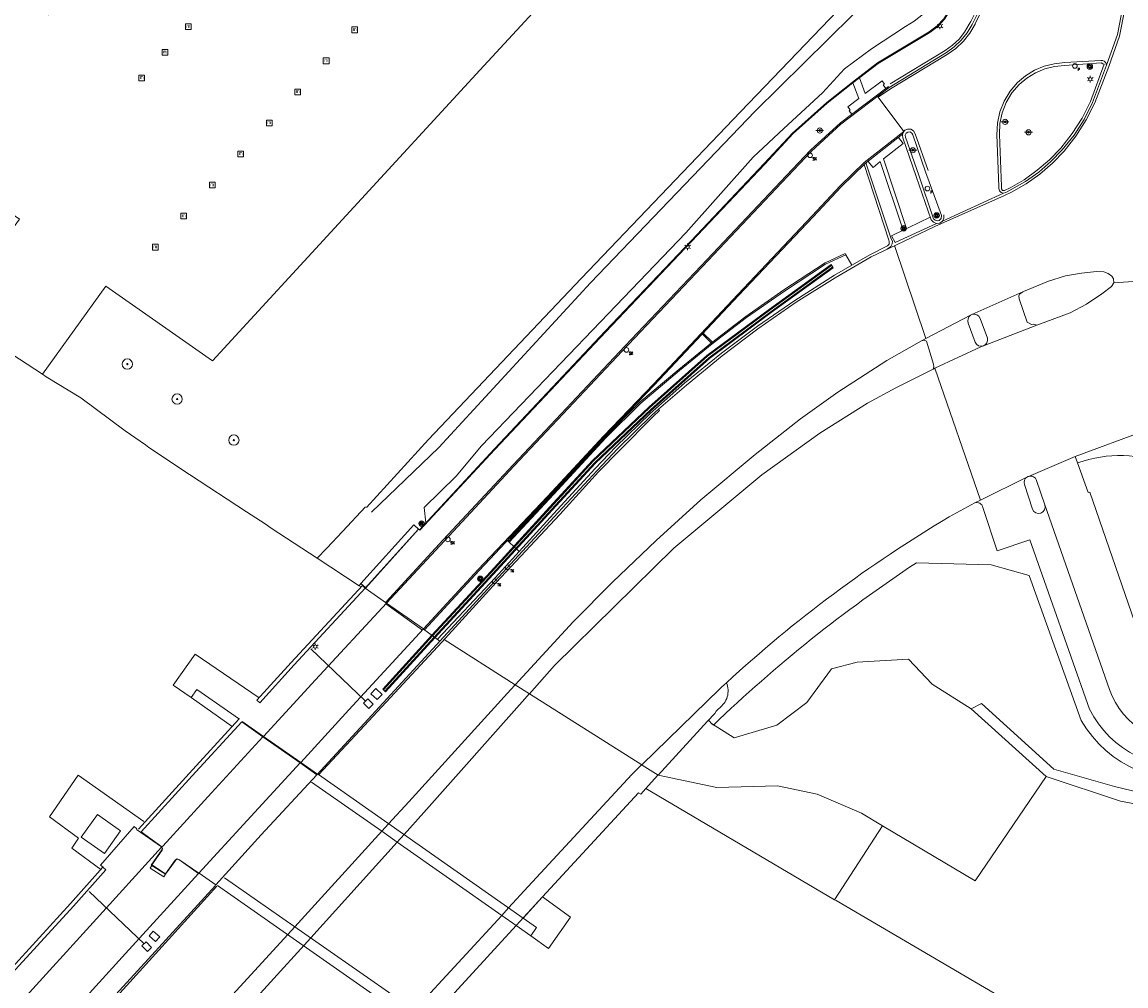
# Model space of a CAD drawing. Header units: metres. Extents: x 151448 to 154749, y 463108 to 465296.
# Tile 377 of 449: x 154108 to 154194, y 464181 to 464256. Entities that reach past the tile are written whole.
import ezdxf
from ezdxf.enums import TextEntityAlignment as Align
from ezdxf.lldxf.tags import DXFTag

# ---------------------------------------------------------------- set-up
doc = ezdxf.new("R2010")
doc.units = ezdxf.units.M
doc.layers.get('0').update_dxf_attribs({"lineweight": 9})
for name, color, linetype, lineweight in [('B-ME-BV-GELEIDECONSTRUCTIE_GELEIDERAIL-G', 253, 'Continuous', 9), ('B-ME-GW-TALUD_KRUIN-G', 253, 'Continuous', 9), ('B-ME-GW-TALUD_TEEN-G', 253, 'Continuous', 9), ('B-ME-IE-MEUBILAIR_LICHTMAST-S', 253, 'Continuous', 9), ('B-ME-IE-MEUBILAIR_PAAL-S', 253, 'Continuous', 9), ('B-ME-IE-MEUBILAIR_STRAATKOLK-S', 253, 'Continuous', 9), ('B-ME-IE-MEUBILAIR_TROTTOIRKOLK-S', 253, 'Continuous', 9), ('B-ME-IE-MEUBILAIR_VERKEERSBORD-S', 253, 'Continuous', 9), ('B-ME-IE-MEUBILAIR_VERKEERSLICHT-S', 253, 'Continuous', 9), ('B-ME-IE-MEUBILAIR_WEGMEUBILAIR_SLAGBOOM-G', 253, 'Continuous', 9), ('B-ME-IE-TERREINAFSCHEIDING_KUNSTMATIG_HEKWERK-G', 253, 'Continuous', 9), ('B-ME-IE-TERREINAFSCHEIDING_KUNSTMATIG_MUUR-G', 253, 'Continuous', 9), ('B-ME-VH-KANTOPSLUITING_OPSLUITBAND_100X200-G', 253, 'Continuous', 9), ('B-ME-VH-KANTOPSLUITING_OPSLUITBAND_60X200-G', 253, 'Continuous', 9), ('B-ME-VH-KANTOPSLUITING_TROTTOIRBAND_180 200-G', 253, 'Continuous', 9), ('B-ME-VH-KANTOPSLUITING_TROTTOIRBAND_RWS-G', 253, 'Continuous', 9), ('B-ME-VH-MATERIAALGRENS-G', 253, 'Continuous', 9), ('B-ME-VH-VERHARDING_ASFALT-G', 253, 'Continuous', 9), ('B-ME-VH-VERHARDING_BETON-G', 253, 'Continuous', 9), ('B-ME-VH-VERHARDING_KLINKERS-G', 253, 'Continuous', 9), ('B-ME-VH-VERHARDING_TEGEL-G', 253, 'Continuous', 9), ('B-ME-WH-KUNSTWERK_BRUG-G', 253, 'Continuous', 9), ('B-PV-GK-BESCHOEIING-G', 253, 'Continuous', 9), ('B-PV-GR-BEPLANTING_CULTUUR_BOSPLANTSOEN-GV', 253, 'Continuous', 9), ('B-PV-GR-BOOM-S', 253, 'Continuous', 9), ('B-PV-GR-BOS_LOOF-GV', 253, 'Continuous', 9), ('B-PV-GW-TALUD_KRUIN-G', 253, 'Continuous', 9), ('B-PV-IE-MEUBILAIR_WATERWEGMEUBILAIR-S', 253, 'Continuous', 9), ('B-PV-IE-TERREINAFSCHEIDING_KUNSTMATIG_HEKWERK-G', 253, 'Continuous', 9), ('B-PV-KW-KUNSTWERK_DEK-GV', 253, 'Continuous', 9), ('B-PV-KW-KUNSTWERK_PIJLER-GV', 253, 'Continuous', 9), ('B-PV-KW-KUNSTWERK_PYLOON-GV', 253, 'Continuous', 9), ('B-PV-KW-KUNSTWERK_SLOOF-GV', 253, 'Continuous', 9), ('B-PV-OG-TERREIN_BEGROEID-GV', 253, 'Continuous', 9), ('B-PV-OG-TERREIN_ERF-GV', 253, 'Continuous', 9), ('B-PV-OG-WATER-GV', 253, 'Continuous', 9), ('B-PV-VH-GESLOTENVERHARDING_ASFALT-GV', 253, 'Continuous', 9), ('B-PV-VH-GESLOTENVERHARDING_BETON-GV', 253, 'Continuous', 9), ('B-PV-VH-OPENVERHARDING_BETONSTRAATSTEEN-GV', 253, 'Continuous', 9), ('B-PV-VH-OPENVERHARDING_TEGEL-GV', 253, 'Continuous', 9)]:
    doc.layers.add(name, color=color, linetype=linetype, lineweight=lineweight)
doc.styles.add('18_100', font='romans', dxfattribs={"width": 0.8, "height": 0.18})
doc.styles.add('18_200', font='romans', dxfattribs={"width": 0.8, "height": 0.36})
doc.styles.add('NLCS-ISO', font='txt')
tags = doc.linetypes.add('HIDDEN2', pattern=[4.7625, 3.175, -1.5875]).pattern_tags.tags
tags[6:7] = [DXFTag(74, 4), DXFTag(75, 0), DXFTag(340, '0'), DXFTag(46, 1.0), DXFTag(50, 0.0), DXFTag(44, 0.0), DXFTag(45, 0.0)]
tags[4:5] = [DXFTag(74, 4), DXFTag(75, 0), DXFTag(340, '0'), DXFTag(46, 1.0), DXFTag(50, 0.0), DXFTag(44, 0.0), DXFTag(45, 0.0)]

# ---------------------------------------------------------------- blocks, each defined once
blk = doc.blocks.new('SGR-BOOM_GBKN-SO')
at = {"linetype": 'ByBlock', "lineweight": 18}
h = blk.add_hatch(color=0, dxfattribs=at)
h.dxf.hatch_style = 1
edge = h.paths.add_edge_path()
edge.add_arc((0, 0), 0.25, 0, 360)
at = {"color": 0, "linetype": 'ByBlock', "lineweight": 18}
for radius in [2, 0.25]:
    blk.add_circle((0, 0), radius, dxfattribs=at)
at = {"color": 0, "linetype": 'ByBlock', "lineweight": 18, "style": 'NLCS-ISO'}
blk.add_attdef('SOORT', (2.5, 0), '', height=1.5, dxfattribs=at)
blk = doc.blocks.new('SIE-WATER_MEERPAAL-SO')
at = {"color": 0, "linetype": 'ByBlock', "lineweight": 18}
blk.add_lwpolyline([(-1.12, -1.12), (1.12, -1.12), (1.12, 1.12), (-1.12, 1.12)], close=True, dxfattribs=at)
at = {"color": 0, "linetype": 'ByBlock', "lineweight": 18, "style": 'NLCS-ISO'}
blk.add_text('m', height=1.5, dxfattribs=at).set_placement((0, 0.28), align=Align.MIDDLE_CENTER)
blk = doc.blocks.new('LICHTMAST')
at = {"ltscale": 0.1}
for p, q in [((-0.11, 0.063), (-0.219, 0.127)), ((0, 0.127), (0, 0.253)), ((0.11, 0.063), (0.219, 0.127)), ((-0.11, -0.063), (-0.219, -0.127)), ((0, -0.127), (0, -0.253)), ((0.11, -0.063), (0.219, -0.127))]:
    blk.add_line(p, q, dxfattribs=at)
blk.add_circle((0, 0), 0.127, dxfattribs=at)
at = {"style": '18_200', "width": 0.8}
blk.add_attdef('HOOGTE', (0.247, 0.242), '', height=0.25, dxfattribs=at)
blk = doc.blocks.new('STRAATKOLK')
at = {"ltscale": 2}
blk.add_ellipse((0, 0), major_axis=(-0.127, 0.127), ratio=1, start_param=3.926991, end_param=10.210176, dxfattribs=at)
at = {"ltscale": 2, "style": '18_100', "width": 0.8}
blk.add_text('SK', height=0.216, dxfattribs=at).set_placement((0.193, -0.375))
at = {"style": '18_200', "width": 0.8}
blk.add_attdef('HOOGTE', (0.29, 0.211), '', height=0.25, dxfattribs=at)
blk = doc.blocks.new('TROTTOIRKOLK')
at = {"ltscale": 2}
blk.add_ellipse((0, 0), major_axis=(-0.127, 0.127), ratio=1, start_param=3.926991, end_param=10.210176, dxfattribs=at)
at = {"ltscale": 2, "style": '18_100', "width": 0.8}
blk.add_text('TK', height=0.216, dxfattribs=at).set_placement((0.193, -0.375))
at = {"style": '18_200', "width": 0.8}
blk.add_attdef('HOOGTE', (0.214, 0.179), '', height=0.25, dxfattribs=at)
blk = doc.blocks.new('verkeersbord')
blk.add_line((-0.3, 0), (0.3, 0))
for radius in [0.2, 0.0745]:
    blk.add_circle((0, 0), radius)
at = {"style": '18_200', "width": 0.8}
blk.add_attdef('HOOGTE', (0.245, 0.178), '', height=0.25, dxfattribs=at)
blk = doc.blocks.new('PAAL')
at = {"ltscale": 2}
blk.add_ellipse((0, 0), major_axis=(-0.181, 0), ratio=1, start_param=3.926991, end_param=10.210176, dxfattribs=at)
at = {"ltscale": 2, "style": '18_200', "width": 0.8}
blk.add_text('P', height=0.218, dxfattribs=at).set_placement((0.219, -0.382))
at = {"style": '18_200', "width": 0.8}
blk.add_attdef('HOOGTE', (0.236, 0.203), '', height=0.25, dxfattribs=at)
blk = doc.blocks.new('Verkeerslicht SLK', base_point=(2557.887, 2858.61))
h = blk.add_hatch()
h.set_pattern_fill('ANSI31', color=256, scale=0.0045, style=0, pattern_type=2)
h.set_pattern_definition([(45, (-97056.483087, -217229.933216), (-0.0101027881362, 0.0101027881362), [])])
edge = h.paths.add_edge_path()
edge.add_arc((2557.887, 2858.61), 0.127, 225, 585)
edge = h.paths.add_edge_path()
edge.add_arc((2557.887, 2858.61), 0.0678, 0, 360)
blk.add_circle((2557.887, 2858.61), 0.0678)
blk.add_ellipse((2557.887, 2858.61), major_axis=(0.149, 0.149), ratio=1)
blk.add_ellipse((2557.887, 2858.61), major_axis=(-0.0895, 0.0895), ratio=1, start_param=1.570796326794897, end_param=7.853981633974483)

msp = doc.modelspace()

# ---------------------------------------------------------------- linework, layer by layer
at = {"layer": 'B-ME-BV-GELEIDECONSTRUCTIE_GELEIDERAIL-G'}
msp.add_lwpolyline([(154170.704, 464236.843), (154165.935, 464233.401), (154161.089, 464229.798), (154156.585, 464225.793), (154152.236, 464221.676), (154149.189, 464218.358), (154144.321, 464213.04), (154139.786, 464208.145), (154135.975, 464203.949), (154136.197, 464203.747), (154140.007, 464207.942), (154144.541, 464212.837), (154149.41, 464218.155), (154152.449, 464221.465), (154156.787, 464225.572), (154161.279, 464229.565), (154166.068, 464233.132), (154170.88, 464236.6)], close=True, dxfattribs=at)
at = {"layer": 'B-ME-BV-GELEIDECONSTRUCTIE_GELEIDERAIL-G', "linetype": 'HIDDEN2', "ltscale": 0.25}
for points in [[(154136.03, 464203.898), (154139.841, 464208.094), (154144.376, 464212.989), (154149.244, 464218.307), (154152.289, 464221.623), (154156.635, 464225.738), (154161.137, 464229.74), (154165.979, 464233.341), (154170.748, 464236.782)], [(154136.141, 464203.798), (154139.952, 464207.993), (154144.486, 464212.888), (154149.355, 464218.206), (154152.396, 464221.518), (154156.737, 464225.627), (154161.232, 464229.623), (154166.068, 464233.22), (154170.836, 464236.66)]]:
    msp.add_lwpolyline(points, dxfattribs=at)
at = {"layer": 'B-ME-GW-TALUD_KRUIN-G'}
msp.add_lwpolyline([(154139.324, 464216.85), (154139.176, 464218.035), (154141.674, 464220.445), (154143.619, 464222.8), (154152.852, 464232.403), (154159.451, 464239.296), (154164.683, 464245.172), (154167.055, 464247.385), (154170.032, 464250.137), (154171.741, 464252), (154173.841, 464253.559), (154176.477, 464255.28), (154177.133, 464255.709), (154177.857, 464256.268), (154178.484, 464256.934), (154178.999, 464257.691), (154181.22, 464261.588), (154182.943, 464266.218), (154183.546, 464270.231), (154184.05, 464274.703)], dxfattribs=at)
at = {"layer": 'B-ME-GW-TALUD_TEEN-G'}
msp.add_lwpolyline([(154135.12, 464217.665), (154140.333, 464222.678), (154152.077, 464235.436), (154164.833, 464248.737), (154172.371, 464256.17), (154175.983, 464259.044), (154178.407, 464261.883), (154180.269, 464264.945), (154180.888, 464266.748), (154181.644, 464275.351)], dxfattribs=at)
at = {"layer": 'B-ME-IE-MEUBILAIR_WEGMEUBILAIR_SLAGBOOM-G'}
for points in [[(154130.403, 464207.092), (154134.648, 464203.033)], [(154113.251, 464188.293), (154117.496, 464184.234)]]:
    msp.add_lwpolyline(points, dxfattribs=at)
for points in [[(154134.902, 464202.456), (154134.481, 464202.859), (154134.815, 464203.207), (154135.236, 464202.804), (154134.902, 464202.456)], [(154135.066, 464203.59), (154135.44, 464203.997), (154135.928, 464203.548), (154135.554, 464203.142), (154135.066, 464203.59)], [(154118.196, 464185.222), (154118.706, 464184.78), (154118.389, 464184.414), (154117.879, 464184.856), (154118.196, 464185.222)], [(154117.645, 464184.381), (154117.322, 464184.063), (154117.75, 464183.627), (154118.074, 464183.946), (154117.645, 464184.381)]]:
    msp.add_lwpolyline(points, close=True, dxfattribs=at)
at = {"layer": 'B-ME-IE-TERREINAFSCHEIDING_KUNSTMATIG_HEKWERK-G'}
msp.add_lwpolyline([(154134.731, 464218.028), (154139.517, 464223.298), (154151.341, 464235.77), (154163.694, 464248.686), (154171.198, 464256.493), (154177.455, 464263.129), (154180.687, 464266.885), (154180.802, 464275.154)], dxfattribs=at)
at = {"layer": 'B-ME-IE-TERREINAFSCHEIDING_KUNSTMATIG_MUUR-G'}
for points in [[(154134.664, 464211.815), (154138.758, 464216.348), (154138.387, 464216.683), (154134.293, 464212.15)], [(154134.401, 464211.975), (154128.892, 464206.031), (154126.236, 464203.109), (154126.458, 464202.907), (154129.113, 464205.828), (154134.621, 464211.771)], [(154114.528, 464189.962), (154112.025, 464187.157), (154106.398, 464181), (154106.177, 464181.203), (154111.802, 464187.358), (154114.304, 464190.162)]]:
    msp.add_lwpolyline(points, close=True, dxfattribs=at)
at = {"layer": 'B-ME-VH-KANTOPSLUITING_OPSLUITBAND_100X200-G'}
msp.add_line((154161.51, 464230.834), (154160.808, 464231.537), dxfattribs=at)
for points in [[(154136.226, 464210.693), (154140.659, 464215.533), (154146.09, 464221.338), (154154.741, 464230.531), (154161.114, 464237.231), (154166.79, 464243.257), (154169.105, 464245.701), (154171.423, 464247.821), (154175.147, 464250.648)], [(154139.217, 464208.554), (154143.453, 464213.144), (154148.778, 464218.79), (154153.152, 464223.489), (154157.012, 464227.512), (154163.567, 464234.462), (154169.318, 464240.554), (154171.488, 464242.876), (154173.34, 464244.681), (154176.249, 464246.941)], [(154145.776, 464215.334), (154145.702, 464215.402), (154149.148, 464219.115), (154153.192, 464223.482), (154155.89, 464226.182), (154158.903, 464228.726), (154161.438, 464230.779), (154164.098, 464232.816), (154167.047, 464234.879), (154170.237, 464236.966), (154171.797, 464237.7), (154171.839, 464237.609)]]:
    msp.add_lwpolyline(points, dxfattribs=at)
at = {"layer": 'B-ME-VH-KANTOPSLUITING_OPSLUITBAND_60X200-G'}
msp.add_lwpolyline([(154138.816, 464216.302), (154144.624, 464222.564), (154153.208, 464231.674), (154159.862, 464238.676), (154165.525, 464244.669), (154167.725, 464247.031), (154170.366, 464249.402), (154172.36, 464250.96), (154174.31, 464252.474), (154178.314, 464254.882), (154178.925, 464255.332), (154179.442, 464255.887), (154179.846, 464256.529), (154179.887, 464256.608), (154182.209, 464261.195), (154183.871, 464264.701), (154184.353, 464266.328), (154184.746, 464267.979), (154185.05, 464269.649), (154185.275, 464271.463), (154185.395, 464273.286), (154185.408, 464275.114)], dxfattribs=at)
at = {"layer": 'B-ME-VH-KANTOPSLUITING_TROTTOIRBAND_180 200-G'}
for points in [[(154191.866, 464252.355), (154191.744, 464252.401), (154191.625, 464252.464), (154188.787, 464252.259), (154188.012, 464252.186), (154187.256, 464251.998), (154186.538, 464251.697), (154185.874, 464251.291), (154185.279, 464250.788), (154184.719, 464250.138), (154184.276, 464249.403), (154183.961, 464248.605), (154183.784, 464247.766), (154183.75, 464246.908), (154183.893, 464242.903), (154183.9, 464242.709), (154183.976, 464242.58), (154184.126, 464242.572), (154184.576, 464242.783), (154185.655, 464243.416), (154186.673, 464244.145), (154187.62, 464244.962), (154188.49, 464245.862), (154189.381, 464246.984), (154190.151, 464248.192), (154190.792, 464249.473)], [(154179.263, 464240.646), (154179.239, 464240.419), (154179.078, 464240.259), (154178.917, 464240.227), (154178.761, 464240.274), (154178.644, 464240.389), (154177.493, 464243.778), (154176.47, 464246.716), (154176.455, 464246.877), (154176.526, 464247.023), (154176.662, 464247.111), (154176.825, 464247.115), (154176.965, 464247.033), (154177.043, 464246.89), (154178.022, 464244.039)]]:
    msp.add_lwpolyline(points, close=True, dxfattribs=at)
msp.add_lwpolyline([(154140.228, 464207.816), (154144.68, 464212.58), (154149.485, 464217.834), (154152.442, 464221.055), (154154.032, 464222.734), (154156.681, 464225.295), (154159.363, 464227.65), (154162.212, 464229.985), (154165.002, 464232.078), (154167.888, 464234.072), (154170.975, 464236.032), (154173.718, 464237.61), (154175.063, 464238.284), (154175.2, 464238.43), (154175.208, 464238.63), (154175.174, 464238.734), (154173.262, 464244.605)], dxfattribs=at)
at = {"layer": 'B-ME-VH-KANTOPSLUITING_TROTTOIRBAND_RWS-G'}
msp.add_lwpolyline([(154175.271, 464250.84), (154179.539, 464253.433), (154180.108, 464253.835), (154180.615, 464254.313), (154181.05, 464254.857), (154181.406, 464255.456), (154181.52, 464255.682), (154183.967, 464260.55), (154185.584, 464263.916), (154186.121, 464265.687), (154186.555, 464267.486), (154186.885, 464269.308), (154187.108, 464271.126), (154187.226, 464272.955), (154187.241, 464274.787)], dxfattribs=at)
at = {"layer": 'B-ME-VH-MATERIAALGRENS-G'}
msp.add_line((154184.055, 464242.375), (154179.33, 464240.204), dxfattribs=at)
for points in [[(154172.9, 464251.303), (154173.341, 464250.098), (154174.668, 464251.068), (154174.852, 464250.826), (154174.746, 464250.757), (154174.938, 464250.489)], [(154172.306, 464248.491), (154172.108, 464248.744), (154172.189, 464248.826), (154171.991, 464249.067), (154172.848, 464249.714), (154172.397, 464250.913)], [(154175.927, 464246.691), (154176.285, 464246.232), (154174.764, 464245.033), (154176.552, 464239.641), (154176.669, 464239.7), (154178.392, 464240.505)], [(154173.561, 464244.853), (154173.968, 464244.366), (154174.513, 464244.838), (154176.281, 464239.505), (154175.397, 464239.061), (154175.659, 464238.554), (154178.863, 464240.027)]]:
    msp.add_lwpolyline(points, dxfattribs=at)
at = {"layer": 'B-ME-VH-VERHARDING_ASFALT-G'}
msp.add_line((154136.212, 464210.553), (154139.068, 464208.537), dxfattribs=at)
at = {"layer": 'B-ME-VH-VERHARDING_ASFALT-G', "linetype": 'Continuous'}
for points in [[(154187.624, 464274.813), (154187.606, 464272.949), (154187.482, 464271.089), (154187.253, 464269.238), (154186.918, 464267.405), (154186.479, 464265.594), (154185.938, 464263.81), (154184.284, 464260.418), (154181.865, 464255.481), (154181.861, 464255.472), (154181.455, 464254.774), (154180.954, 464254.141), (154180.368, 464253.586), (154179.709, 464253.12), (154175.302, 464250.451), (154174.35, 464249.821), (154176.344, 464247.148), (154176.429, 464247.248), (154176.626, 464247.339), (154176.878, 464247.329), (154177.095, 464247.198), (154177.22, 464246.979), (154178.219, 464244.129)], [(154179.436, 464240.697), (154179.446, 464240.437), (154179.33, 464240.204), (154179.117, 464240.056), (154178.863, 464240.027)]]:
    msp.add_lwpolyline(points, dxfattribs=at)
at = {"layer": 'B-ME-VH-VERHARDING_ASFALT-G'}
for points in [[(154193.454, 464256.627), (154193.048, 464254.537), (154192.211, 464252.19), (154191.126, 464249.379), (154190.467, 464248.048), (154189.673, 464246.794), (154188.75, 464245.63), (154187.848, 464244.698), (154186.864, 464243.852), (154185.806, 464243.1), (154184.683, 464242.45), (154184.143, 464242.186), (154178.732, 464239.793), (154175.766, 464238.383), (154173.809, 464237.442), (154171.01, 464235.829), (154168.009, 464233.93), (154165.037, 464231.854), (154162.269, 464229.782), (154159.498, 464227.497), (154157.34, 464225.646), (154157.421, 464225.539), (154156.921, 464225.082), (154154.339, 464222.464), (154152.703, 464220.788), (154149.687, 464217.489), (154144.767, 464212.221), (154140.558, 464207.597), (154134.572, 464201.149), (154130.99, 464197.32)], [(154192.045, 464252.282), (154191.991, 464252.463), (154191.859, 464252.598), (154191.737, 464252.647), (154191.606, 464252.654), (154188.799, 464252.485), (154187.992, 464252.405), (154187.207, 464252.206), (154186.46, 464251.891), (154185.769, 464251.467), (154185.15, 464250.944), (154184.566, 464250.267), (154184.103, 464249.502), (154183.773, 464248.672), (154183.585, 464247.798), (154183.544, 464246.905), (154183.695, 464242.885), (154183.701, 464242.726), (154183.753, 464242.553), (154183.881, 464242.425), (154184.055, 464242.375), (154184.231, 464242.415), (154184.231, 464242.415)], [(154179.436, 464240.697), (154179.446, 464240.437), (154179.33, 464240.204), (154179.117, 464240.056)], [(154108.091, 464179.891), (154113.54, 464185.875), (154118.853, 464191.724), (154118.905, 464191.616), (154118.87, 464191.507), (154118.054, 464190.333), (154119.149, 464189.632), (154119.923, 464190.691), (154119.938, 464190.711), (154120.05, 464190.781), (154120.18, 464190.751), (154121.712, 464189.673), (154116.057, 464183.49), (154110.957, 464177.873)], [(154026.503, 464087.707), (154029.483, 464090.978), (154033.192, 464095.021), (154037.518, 464099.783), (154042.521, 464105.216), (154047.167, 464110.314), (154054.728, 464118.565), (154060.566, 464124.904), (154065.763, 464130.602), (154070.983, 464136.237), (154075.875, 464140.654), (154082.617, 464146.684), (154087.507, 464151.027), (154092.566, 464155.55), (154094.108, 464156.997), (154099.791, 464163.16), (154106.836, 464170.853), (154112.366, 464176.827), (154117.129, 464182.09), (154123.118, 464188.697)]]:
    msp.add_lwpolyline(points, dxfattribs=at)
msp.add_lwpolyline([(154139.126, 464208.619), (154136.281, 464210.627), (154130.776, 464204.686), (154126.738, 464200.299), (154129.624, 464198.28), (154133.344, 464202.342)], close=True, dxfattribs=at)
msp.add_point((154174.35, 464249.821), dxfattribs=at)
at = {"layer": 'B-ME-VH-VERHARDING_BETON-G'}
for p, q in [((154139.137, 464208.597), (154140.408, 464207.679)), ((154126.738, 464200.299), (154125.096, 464201.463)), ((154130.927, 464197.377), (154129.624, 464198.28)), ((154116.914, 464193.09), (154118.836, 464191.73))]:
    msp.add_line(p, q, dxfattribs=at)
for points in [[(154126.458, 464202.907), (154129.113, 464205.828), (154134.621, 464211.771), (154136.259, 464210.604)], [(154106.398, 464181), (154112.025, 464187.157), (154114.528, 464189.962)]]:
    msp.add_lwpolyline(points, dxfattribs=at)
at = {"layer": 'B-ME-VH-VERHARDING_KLINKERS-G'}
msp.add_line((154161.43, 464230.772), (154160.74, 464231.464), dxfattribs=at)
msp.add_lwpolyline([(154146.551, 464214.625), (154145.776, 464215.334), (154149.222, 464219.047), (154153.264, 464223.413), (154155.958, 464226.108), (154158.967, 464228.649), (154161.5, 464230.701), (154164.157, 464232.735), (154167.103, 464234.796), (154170.286, 464236.879), (154171.839, 464237.609), (154172.306, 464236.798)], dxfattribs=at)
at = {"layer": 'B-ME-VH-VERHARDING_TEGEL-G'}
for points in [[(154134.621, 464211.771), (154138.758, 464216.348), (154138.86, 464216.261), (154144.667, 464222.523), (154153.252, 464231.632), (154159.906, 464238.635), (154165.569, 464244.628), (154167.767, 464246.988), (154170.405, 464249.356), (154172.397, 464250.913), (154174.344, 464252.424), (154178.345, 464254.83), (154178.965, 464255.287), (154179.49, 464255.851), (154179.9, 464256.502), (154179.94, 464256.581), (154182.263, 464261.169), (154183.927, 464264.679), (154184.41, 464266.31), (154184.805, 464267.966), (154185.109, 464269.64), (154185.335, 464271.457), (154185.455, 464273.284), (154185.468, 464275.115)], [(154136.277, 464210.621), (154140.752, 464215.455), (154146.148, 464221.262), (154154.515, 464230.136), (154161.177, 464237.161), (154166.893, 464243.193), (154169.189, 464245.635), (154171.449, 464247.722), (154175.195, 464250.561), (154179.641, 464253.274), (154180.248, 464253.706), (154180.789, 464254.218), (154181.253, 464254.801), (154181.631, 464255.443), (154181.708, 464255.598), (154184.133, 464260.476), (154185.785, 464263.889), (154186.307, 464265.66), (154186.734, 464267.456), (154187.065, 464269.273), (154187.298, 464271.095), (154187.435, 464272.928), (154187.475, 464274.765)], [(154184.231, 464242.415), (154185.764, 464243.279), (154186.786, 464244.008), (154187.739, 464244.827), (154188.616, 464245.727), (154189.525, 464246.863), (154190.312, 464248.088), (154190.967, 464249.387), (154192.045, 464252.282), (154192.893, 464254.668), (154193.301, 464256.799)], [(154139.144, 464208.621), (154143.38, 464213.212), (154148.705, 464218.859), (154153.079, 464223.558), (154156.939, 464227.581), (154163.495, 464234.531), (154169.245, 464240.623), (154171.416, 464242.946), (154173.274, 464244.757), (154176.344, 464247.148), (154176.289, 464247.083), (154176.231, 464246.875), (154176.265, 464246.661), (154177.296, 464243.678), (154178.462, 464240.318), (154178.626, 464240.122), (154178.863, 464240.027)], [(154175.049, 464238.038), (154175.346, 464238.251), (154175.445, 464238.439), (154175.453, 464238.648), (154175.368, 464238.84), (154173.405, 464244.732)], [(154130.883, 464197.329), (154134.538, 464201.305), (154140.42, 464207.692), (154144.655, 464212.309), (154149.569, 464217.646), (154152.578, 464220.89), (154154.177, 464222.585), (154156.788, 464225.162), (154157.34, 464225.646)], [(154028.232, 464092.132), (154029.3, 464091.053), (154032.982, 464095.048), (154037.415, 464099.895), (154042.299, 464105.224), (154047.109, 464110.458), (154054.811, 464118.833), (154060.363, 464124.934), (154065.722, 464130.752), (154070.866, 464136.378), (154075.505, 464140.515), (154082.407, 464146.719), (154087.119, 464150.881), (154092.477, 464155.705), (154093.918, 464157.096), (154099.541, 464163.115), (154106.547, 464170.727), (154112.197, 464176.91), (154116.971, 464182.137), (154123.015, 464188.759)]]:
    msp.add_lwpolyline(points, dxfattribs=at)
at = {"layer": 'B-ME-WH-KUNSTWERK_BRUG-G'}
for p, q in [((154130.875, 464197.32), (154129.577, 464198.242)), ((154123.048, 464188.804), (154121.769, 464189.712))]:
    msp.add_line(p, q, dxfattribs=at)
for points in [[(154117.05, 464193.116), (154120.987, 464197.433), (154124.835, 464201.625)], [(154118.866, 464191.748), (154118.925, 464191.617), (154118.886, 464191.495), (154118.082, 464190.339), (154119.144, 464189.659), (154119.906, 464190.703), (154119.921, 464190.723), (154120.047, 464190.8), (154120.191, 464190.768), (154121.723, 464189.69), (154125.48, 464193.782), (154129.577, 464198.242), (154126.691, 464200.258), (154122.719, 464195.924), (154118.941, 464191.787), (154118.866, 464191.748), (154117.272, 464192.914), (154121.208, 464197.23), (154125.056, 464201.422), (154126.691, 464200.258)], [(154123.045, 464188.801), (154126.567, 464192.663), (154130.883, 464197.329)]]:
    msp.add_lwpolyline(points, dxfattribs=at)
msp.add_lwpolyline([(154118.101, 464190.303), (154119.149, 464189.632), (154119.013, 464189.418), (154117.963, 464190.089), (154118.101, 464190.303)], close=True, dxfattribs=at)
at = {"layer": 'B-PV-GK-BESCHOEIING-G', "flags": 128}
msp.add_lwpolyline([(154158.423, 464311.061), (154108.897, 464257.304), (154110.08, 464256.198), (154158.439, 464308.657), (154158.714, 464268.379), (154143.499, 464251.908), (154122.805, 464229.379), (154114.543, 464235.176), (154109.613, 464228.356)], dxfattribs=at)
at = {"layer": 'B-PV-GR-BEPLANTING_CULTUUR_BOSPLANTSOEN-GV', "flags": 128}
msp.add_lwpolyline([(154157.303, 464197.29), (154161.845, 464196.333), (154166.564, 464196.478), (154169.636, 464195.82), (154173.062, 464194.35), (154174.694, 464193.38), (154181.867, 464189.118), (154187.377, 464197.198), (154181.55, 464202.427), (154178.524, 464204.335), (154176.694, 464206.272), (154172.734, 464206.038), (154170.733, 464205.521), (154168.824, 464202.931), (154166.493, 464201.176), (154163.199, 464200.177), (154161.444, 464201.284), (154161.272, 464201.499), (154161.142, 464201.471)], close=True, dxfattribs=at)
at = {"layer": 'B-PV-GR-BOS_LOOF-GV', "flags": 128}
for points in [[(154134.647, 464218.067), (154132.85, 464216.159), (154131.646, 464214.881), (154130.907, 464214.097)], [(154130.907, 464214.097), (154134.141, 464211.971), (154134.293, 464212.138)]]:
    msp.add_lwpolyline(points, dxfattribs=at)
at = {"layer": 'B-PV-GW-TALUD_KRUIN-G', "flags": 128}
msp.add_lwpolyline([(154134.141, 464211.971), (154134.293, 464212.138)], dxfattribs=at)
at = {"layer": 'B-PV-IE-TERREINAFSCHEIDING_KUNSTMATIG_HEKWERK-G', "flags": 128}
for points in [[(154134.647, 464218.067), (154132.85, 464216.159), (154131.646, 464214.881), (154130.907, 464214.097)], [(154177.311, 464213.744), (154183.118, 464213.596), (154186.036, 464212.747), (154190.081, 464201.538)], [(154161.142, 464201.471), (154161.272, 464201.499), (154161.444, 464201.284), (154161.59, 464201.178)]]:
    msp.add_lwpolyline(points, dxfattribs=at)
at = {"layer": 'B-PV-IE-TERREINAFSCHEIDING_KUNSTMATIG_HEKWERK-G'}
for points in [[(154161.59, 464201.178, -0.045286), (154177.311, 464213.744)], [(154190.081, 464201.538, 0.338507), (154200.319, 464197.246)]]:
    msp.add_lwpolyline(points, format="xyb", dxfattribs=at)
at = {"layer": 'B-PV-KW-KUNSTWERK_DEK-GV', "flags": 128}
for points in [[(154130.472, 464196.753), (154135.901, 464192.946), (154137.099, 464192.107), (154145.199, 464186.428), (154146.312, 464185.647), (154148.354, 464187.879), (154155.78, 464195.923), (154155.96, 464195.827), (154156.351, 464196.253), (154157.271, 464197.255), (154157.303, 464197.29), (154156.077, 464198.068), (154156.037, 464198.094), (154147.345, 464203.603), (154146.247, 464204.299), (154140.736, 464207.792)], [(154112.387, 464176.833), (154117.749, 464173.091), (154119.024, 464172.2), (154120.768, 464170.983), (154122.162, 464170.01), (154122.165, 464170.008), (154127.065, 464166.587), (154127.78, 464166.085), (154128.318, 464165.671), (154128.925, 464166.321), (154128.729, 464166.537), (154129.169, 464167.012), (154129.362, 464167.221), (154136.19, 464174.59), (154139.579, 464178.292), (154146.312, 464185.647), (154145.199, 464186.428), (154137.099, 464192.107), (154135.901, 464192.946), (154130.472, 464196.753)], [(154116.938, 464193.131), (154116.936, 464193.129), (154116.731, 464193.307), (154114.118, 464190.325), (154114.326, 464190.172)]]:
    msp.add_lwpolyline(points, dxfattribs=at)
at = {"layer": 'B-PV-KW-KUNSTWERK_PIJLER-GV', "flags": 128}
for points in [[(154124.89, 464201.634), (154121.581, 464203.939), (154121.13, 464203.303), (154124.321, 464201.065)], [(154130.472, 464196.753), (154135.901, 464192.946), (154137.099, 464192.107), (154145.199, 464186.428), (154146.312, 464185.647), (154147.456, 464184.845), (154147.899, 464185.487), (154146.843, 464186.227), (154131.009, 464197.34)], [(154123.173, 464188.757), (154139.026, 464177.64), (154139.579, 464178.292), (154123.715, 464189.351)]]:
    msp.add_lwpolyline(points, dxfattribs=at)
at = {"layer": 'B-PV-KW-KUNSTWERK_PYLOON-GV', "flags": 128}
msp.add_lwpolyline([(154112.629, 464192.498), (154114.426, 464191.216), (154115.67, 464192.974), (154113.873, 464194.256)], close=True, dxfattribs=at)
at = {"layer": 'B-PV-KW-KUNSTWERK_SLOOF-GV', "flags": 128}
for points in [[(154126.396, 464203.286), (154121.451, 464206.67), (154119.74, 464204.256), (154121.13, 464203.303), (154121.581, 464203.939), (154124.89, 464201.634)], [(154117.467, 464193.707), (154112.397, 464197.293), (154110.164, 464194.062), (154112.402, 464192.417), (154111.888, 464191.636), (154114.136, 464189.977)], [(154114.326, 464190.172), (154114.118, 464190.325), (154116.731, 464193.307), (154116.937, 464193.13)]]:
    msp.add_lwpolyline(points, dxfattribs=at)
for points in [[(154113.873, 464194.256), (154115.67, 464192.974), (154114.426, 464191.216), (154112.629, 464192.498)], [(154148.354, 464187.879), (154146.843, 464186.227), (154147.899, 464185.487), (154147.456, 464184.845), (154148.816, 464183.88), (154150.512, 464186.305)]]:
    msp.add_lwpolyline(points, close=True, dxfattribs=at)
at = {"layer": 'B-PV-OG-TERREIN_BEGROEID-GV'}
for points in [[(154201.784, 464216.516, 0.386464), (154189.798, 464221.478)], [(154182.464, 464218.032, 0.478579), (154181.831, 464218.377)], [(154179.844, 464217.292, 0.052282), (154162.611, 464204.457)], [(154199.472, 464198.075, -0.334663), (154190.729, 464202.399)]]:
    msp.add_lwpolyline(points, format="xyb", dxfattribs=at)
at = {"layer": 'B-PV-OG-TERREIN_BEGROEID-GV', "flags": 128}
for points in [[(154189.798, 464221.478), (154190.626, 464219.184), (154190.743, 464219.223), (154194.716, 464207.7)], [(154181.831, 464218.377), (154179.844, 464217.292)], [(154190.729, 464202.399), (154186.11, 464215.531), (154183.571, 464214.674), (154182.464, 464218.032)], [(154134.293, 464212.138), (154134.141, 464211.971), (154134.302, 464211.869)], [(154162.611, 464204.457), (154162.658, 464204.326), (154162.693, 464204.192), (154162.717, 464204.055), (154162.73, 464203.916), (154162.731, 464203.777), (154162.72, 464203.639), (154162.697, 464203.501), (154162.663, 464203.367), (154162.618, 464203.235), (154162.561, 464203.108), (154162.494, 464202.986), (154162.418, 464202.87), (154162.331, 464202.761), (154162.236, 464202.66), (154161.802, 464202.247), (154161.691, 464202.069), (154161.142, 464201.471), (154161.272, 464201.499), (154161.444, 464201.284), (154163.199, 464200.177), (154166.493, 464201.176), (154168.824, 464202.931), (154170.733, 464205.521), (154172.734, 464206.038), (154176.694, 464206.272), (154178.524, 464204.335), (154181.55, 464202.427)], [(154181.55, 464202.427), (154182.345, 464202.856), (154187.968, 464197.75), (154192.664, 464196.406), (154199.315, 464194.807), (154209.565, 464195.966), (154239.417, 464203.269), (154243.141, 464202.323), (154243.087, 464206.248)]]:
    msp.add_lwpolyline(points, dxfattribs=at)
for points in [[(154242.521, 464201.82), (154243.141, 464202.323), (154239.417, 464203.269), (154209.565, 464195.966), (154199.315, 464194.807), (154192.664, 464196.406), (154187.968, 464197.75), (154182.345, 464202.856), (154181.55, 464202.427), (154187.377, 464197.198), (154193.13, 464195.288), (154199.296, 464194.105), (154209.441, 464195.374), (154239.585, 464202.498)], [(154174.694, 464193.38), (154173.062, 464194.35), (154169.636, 464195.82), (154166.564, 464196.478), (154161.845, 464196.333), (154157.303, 464197.29), (154157.271, 464197.255), (154156.351, 464196.253), (154170.982, 464187.643)]]:
    msp.add_lwpolyline(points, close=True, dxfattribs=at)
at = {"layer": 'B-PV-OG-TERREIN_ERF-GV', "flags": 128}
for points in [[(154158.714, 464268.379), (154143.499, 464251.908), (154122.805, 464229.379), (154114.543, 464235.176), (154109.613, 464228.356), (154109.914, 464228.147), (154112.605, 464226.525), (154116.015, 464223.969)], [(154116.015, 464223.969), (154117.611, 464222.88), (154117.849, 464222.685), (154121.014, 464220.577), (154125.422, 464217.69), (154126.879, 464216.761), (154127.334, 464216.438), (154130.907, 464214.097), (154131.646, 464214.881), (154132.85, 464216.159), (154134.647, 464218.067)], [(154289.16, 464191.048), (154254.828, 464198.977), (154246.389, 464200.926), (154242.521, 464201.82), (154239.585, 464202.498), (154209.441, 464195.374), (154199.296, 464194.105), (154193.13, 464195.288), (154187.377, 464197.198)], [(154187.377, 464197.198), (154181.867, 464189.118), (154174.694, 464193.38), (154170.982, 464187.643), (154171.09, 464187.58), (154184.524, 464179.717), (154196.976, 464172.605), (154213.121, 464163.653), (154226.35, 464155.471), (154231.357, 464152.411), (154232.383, 464154.077), (154237.069, 464161.691), (154239.706, 464165.974), (154242.197, 464170.022), (154273.186, 464151.938), (154278.633, 464168.699)]]:
    msp.add_lwpolyline(points, dxfattribs=at)
at = {"layer": 'B-PV-OG-WATER-GV', "flags": 128}
for points in [[(154079.975, 464259.637), (154107.836, 464240.366), (154102.474, 464233.006), (154109.613, 464228.356), (154114.543, 464235.176), (154122.805, 464229.379), (154143.499, 464251.908), (154158.714, 464268.379)], [(154134.302, 464211.869), (154134.141, 464211.971), (154130.907, 464214.097), (154127.334, 464216.438), (154126.879, 464216.761), (154125.422, 464217.69), (154121.014, 464220.577), (154117.849, 464222.685), (154117.611, 464222.88), (154116.015, 464223.969), (154112.605, 464226.525), (154109.914, 464228.147), (154109.613, 464228.356), (154102.474, 464233.006), (154087.292, 464244.13), (154086.441, 464244.466), (154076.163, 464250.995), (154068.93, 464256.031)], [(154196.976, 464172.605), (154184.524, 464179.717), (154171.09, 464187.58), (154170.982, 464187.643), (154156.351, 464196.253), (154157.271, 464197.255), (154157.303, 464197.29), (154156.077, 464198.068), (154156.037, 464198.094), (154147.345, 464203.603), (154146.247, 464204.299), (154140.736, 464207.792)], [(154124.321, 464201.065), (154121.13, 464203.303), (154119.74, 464204.256), (154121.451, 464206.67), (154126.396, 464203.286)], [(154114.136, 464189.977), (154111.888, 464191.636), (154112.402, 464192.417), (154110.164, 464194.062), (154112.397, 464197.293), (154117.467, 464193.707)], [(154131.009, 464197.34), (154146.843, 464186.227), (154148.354, 464187.879), (154150.512, 464186.305), (154148.816, 464183.88), (154147.456, 464184.845), (154146.312, 464185.647), (154145.199, 464186.428), (154137.099, 464192.107), (154135.901, 464192.946), (154130.472, 464196.753)], [(154116.937, 464193.13), (154116.731, 464193.307), (154114.118, 464190.325), (154114.326, 464190.172)], [(154123.715, 464189.351), (154139.579, 464178.292), (154139.62, 464178.263), (154143.117, 464175.775), (154140.458, 464171.809), (154136.19, 464174.59), (154139.026, 464177.64), (154123.173, 464188.757)]]:
    msp.add_lwpolyline(points, dxfattribs=at)
at = {"layer": 'B-PV-VH-GESLOTENVERHARDING_ASFALT-GV', "flags": 128}
for points in [[(154140.736, 464207.792), (154146.247, 464204.299), (154150.73, 464209.163), (154153.771, 464212.246), (154157.146, 464215.482), (154160.616, 464218.624), (154164.837, 464222.135), (154168.326, 464224.887), (154171.223, 464226.972), (154175.033, 464229.418), (154177.706, 464230.947), (154178.032, 464231.127), (154175.63, 464238.317)], [(154175.63, 464238.317), (154178.032, 464231.127), (154181.508, 464232.923), (154181.603, 464232.972), (154185.57, 464234.738), (154185.608, 464234.754), (154187.554, 464235.564), (154188.851, 464235.969), (154190.095, 464236.189), (154191.275, 464236.3), (154191.82, 464236.283), (154192.175, 464236.155), (154192.451, 464235.943), (154192.593, 464235.751), (154192.609, 464235.438), (154203.994, 464236.196)], [(154203.994, 464236.196), (154192.609, 464235.438), (154192.429, 464235.144), (154191.681, 464234.567), (154190.493, 464233.768), (154189.234, 464233.106), (154186.636, 464232.144), (154182.515, 464230.552), (154182.492, 464230.543), (154182.3, 464230.469), (154178.754, 464228.822), (154182.27, 464218.595), (154185.917, 464220.407), (154185.938, 464220.417), (154185.987, 464220.437), (154189.616, 464221.978), (154195.047, 464224)], [(154179.844, 464217.292), (154181.831, 464218.377), (154182.27, 464218.595), (154178.754, 464228.822), (154178.602, 464228.751), (154175.719, 464227.29), (154173.537, 464226.1), (154169.847, 464223.794), (154165.337, 464220.568), (154158.526, 464214.883), (154149.287, 464205.783), (154147.345, 464203.603), (154156.037, 464198.094)], [(154130.472, 464196.753), (154135.901, 464192.946), (154136.434, 464193.531), (154137.99, 464195.239), (154145.895, 464203.917), (154146.233, 464204.284), (154146.247, 464204.299), (154140.736, 464207.792)], [(154156.037, 464198.094), (154161.101, 464203.037)], [(154112.387, 464176.833), (154117.749, 464173.091), (154125.778, 464181.853), (154129.167, 464185.551), (154135.901, 464192.946), (154130.472, 464196.753)], [(154116.938, 464193.131), (154116.936, 464193.129), (154116.731, 464193.307), (154114.118, 464190.325), (154114.326, 464190.172)]]:
    msp.add_lwpolyline(points, dxfattribs=at)
at = {"layer": 'B-PV-VH-GESLOTENVERHARDING_ASFALT-GV'}
for points in [[(154162.611, 464204.457, -0.052282), (154179.844, 464217.292)], [(154161.101, 464203.037, -0.005456), (154162.611, 464204.457)]]:
    msp.add_lwpolyline(points, format="xyb", dxfattribs=at)
at = {"layer": 'B-PV-VH-GESLOTENVERHARDING_ASFALT-GV', "flags": 128}
for points in [[(154147.345, 464203.603), (154147.33, 464203.586), (154146.982, 464203.195), (154139.157, 464194.41), (154137.628, 464192.693), (154137.099, 464192.107), (154145.199, 464186.428), (154145.73, 464187.006), (154147.254, 464188.66), (154155.266, 464197.352), (154155.999, 464198.057), (154156.036, 464198.093), (154156.037, 464198.094)], [(154156.036, 464198.093), (154155.999, 464198.057), (154155.266, 464197.352), (154147.254, 464188.66), (154145.73, 464187.006), (154145.199, 464186.428), (154146.312, 464185.647), (154148.354, 464187.879), (154155.78, 464195.923), (154155.96, 464195.827), (154156.351, 464196.253), (154157.271, 464197.255), (154157.303, 464197.29), (154156.077, 464198.068), (154156.037, 464198.094)], [(154127.994, 464167.607), (154127.995, 464167.608), (154128.132, 464167.758), (154135.068, 464175.372), (154138.447, 464179.081), (154145.199, 464186.428), (154137.099, 464192.107), (154130.407, 464184.685), (154127.029, 464180.98), (154119.024, 464172.2), (154120.768, 464170.983), (154122.162, 464170.01), (154122.165, 464170.008), (154127.065, 464166.587)], [(154128.132, 464167.758), (154127.995, 464167.608), (154127.994, 464167.607), (154127.065, 464166.587), (154127.78, 464166.085), (154128.318, 464165.671), (154128.925, 464166.321), (154128.729, 464166.537), (154129.169, 464167.012), (154129.362, 464167.221), (154136.19, 464174.59), (154139.579, 464178.292), (154146.312, 464185.647), (154145.199, 464186.428), (154138.447, 464179.081), (154135.068, 464175.372)]]:
    msp.add_lwpolyline(points, close=True, dxfattribs=at)
at = {"layer": 'B-PV-VH-GESLOTENVERHARDING_BETON-GV', "flags": 128}
for points in [[(154147.33, 464203.586), (154147.345, 464203.603), (154146.247, 464204.299), (154146.233, 464204.284), (154145.895, 464203.917), (154137.99, 464195.239), (154136.434, 464193.531), (154135.901, 464192.946), (154137.099, 464192.107), (154137.628, 464192.693), (154139.157, 464194.41), (154146.982, 464203.195)], [(154117.749, 464173.091), (154119.024, 464172.2), (154127.029, 464180.98), (154130.407, 464184.685), (154137.099, 464192.107), (154135.901, 464192.946), (154129.167, 464185.551), (154125.778, 464181.853)]]:
    msp.add_lwpolyline(points, close=True, dxfattribs=at)
at = {"layer": 'B-PV-VH-OPENVERHARDING_BETONSTRAATSTEEN-GV', "flags": 128}
for points in [[(154192.609, 464235.438), (154192.593, 464235.751), (154192.451, 464235.943), (154192.175, 464236.155), (154191.82, 464236.283), (154191.275, 464236.3), (154190.095, 464236.189), (154188.851, 464235.969), (154187.554, 464235.564), (154185.608, 464234.754), (154185.57, 464234.738), (154185.3, 464234.552), (154185.252, 464234.418), (154185.27, 464234.179), (154185.899, 464232.39), (154186.217, 464232.205), (154186.386, 464232.216), (154186.636, 464232.144), (154189.234, 464233.106), (154190.493, 464233.768), (154191.681, 464234.567), (154192.429, 464235.144)], [(154177.706, 464230.947), (154175.033, 464229.418), (154171.223, 464226.972), (154168.326, 464224.887), (154164.837, 464222.135), (154160.616, 464218.624), (154157.146, 464215.482), (154153.771, 464212.246), (154150.73, 464209.163), (154146.247, 464204.299), (154147.345, 464203.603), (154149.287, 464205.783), (154158.526, 464214.883), (154165.337, 464220.568), (154169.847, 464223.794), (154173.537, 464226.1), (154175.719, 464227.29), (154178.602, 464228.751), (154178.672, 464228.91), (154178.65, 464229.125), (154178.105, 464230.907), (154177.915, 464230.977)]]:
    msp.add_lwpolyline(points, close=True, dxfattribs=at)
at = {"layer": 'B-PV-VH-OPENVERHARDING_BETONSTRAATSTEEN-GV'}
for points in [[(154181.508, 464232.923, 0.339668), (154181.327, 464232.314)], [(154182.25, 464232.67, 0.405365), (154181.603, 464232.972)], [(154181.856, 464230.841, 0.41149), (154182.492, 464230.543)], [(154182.515, 464230.552, 0.376523), (154182.817, 464231.142)], [(154189.798, 464221.478, -0.386464), (154201.784, 464216.516)], [(154185.917, 464220.407, 0.371064), (154185.677, 464219.798)], [(154186.629, 464220.111, 0.423602), (154185.987, 464220.437)], [(154186.319, 464217.896, 0.994918), (154187.258, 464218.222)], [(154162.611, 464204.457, 0.005456), (154161.101, 464203.037)]]:
    msp.add_lwpolyline(points, format="xyb", dxfattribs=at)
at = {"layer": 'B-PV-VH-OPENVERHARDING_BETONSTRAATSTEEN-GV', "flags": 128}
for points in [[(154181.327, 464232.314), (154181.856, 464230.841)], [(154181.603, 464232.972), (154181.508, 464232.923)], [(154182.817, 464231.142), (154182.25, 464232.67)], [(154182.492, 464230.543), (154182.515, 464230.552)], [(154215.402, 464227.638), (154206.296, 464226.791), (154200.62, 464225.609), (154195.047, 464224), (154189.616, 464221.978), (154189.798, 464221.478)], [(154185.987, 464220.437), (154185.938, 464220.417), (154185.917, 464220.407)], [(154185.677, 464219.798), (154186.319, 464217.896)], [(154187.258, 464218.222), (154186.629, 464220.111)], [(154161.101, 464203.037), (154156.037, 464198.094), (154156.077, 464198.068), (154157.303, 464197.29), (154161.142, 464201.471), (154161.691, 464202.069), (154161.802, 464202.247), (154162.236, 464202.66), (154162.331, 464202.761), (154162.418, 464202.87), (154162.494, 464202.986), (154162.561, 464203.108), (154162.618, 464203.235), (154162.663, 464203.367), (154162.697, 464203.501), (154162.72, 464203.639), (154162.731, 464203.777), (154162.73, 464203.916), (154162.717, 464204.055), (154162.693, 464204.192), (154162.658, 464204.326), (154162.611, 464204.457)]]:
    msp.add_lwpolyline(points, dxfattribs=at)
at = {"layer": 'B-PV-VH-OPENVERHARDING_TEGEL-GV', "flags": 128}
for points in [[(154182.515, 464230.552), (154186.636, 464232.144), (154186.386, 464232.216), (154186.217, 464232.205), (154185.899, 464232.39), (154185.27, 464234.179), (154185.252, 464234.418), (154185.3, 464234.552), (154185.57, 464234.738), (154181.603, 464232.972)], [(154181.508, 464232.923), (154178.032, 464231.127), (154177.706, 464230.947)], [(154181.856, 464230.841), (154181.327, 464232.314)], [(154182.25, 464232.67), (154182.817, 464231.142)], [(154177.706, 464230.947), (154177.915, 464230.977), (154178.105, 464230.907), (154178.65, 464229.125), (154178.672, 464228.91), (154178.602, 464228.751), (154178.754, 464228.822), (154182.3, 464230.469), (154182.492, 464230.543)], [(154194.716, 464207.7), (154190.743, 464219.223), (154190.626, 464219.184), (154189.798, 464221.478), (154189.616, 464221.978), (154185.987, 464220.437)], [(154185.917, 464220.407), (154182.27, 464218.595), (154181.831, 464218.377)], [(154186.319, 464217.896), (154185.677, 464219.798)], [(154186.629, 464220.111), (154187.258, 464218.222)], [(154182.464, 464218.032), (154183.571, 464214.674), (154186.11, 464215.531), (154190.729, 464202.399)], [(154187.258, 464218.222), (154192.265, 464203.934)], [(154192.265, 464203.934), (154187.258, 464218.222)]]:
    msp.add_lwpolyline(points, dxfattribs=at)
at = {"layer": 'B-PV-VH-OPENVERHARDING_TEGEL-GV'}
for points in [[(154181.327, 464232.314, -0.339668), (154181.508, 464232.923)], [(154181.603, 464232.972, -0.405365), (154182.25, 464232.67)], [(154182.492, 464230.543, -0.41149), (154181.856, 464230.841)], [(154182.817, 464231.142, -0.376523), (154182.515, 464230.552)], [(154185.677, 464219.798, -0.371064), (154185.917, 464220.407)], [(154185.987, 464220.437, -0.423602), (154186.629, 464220.111)], [(154181.831, 464218.377, -0.478579), (154182.464, 464218.032)], [(154187.258, 464218.222, -0.994918), (154186.319, 464217.896)], [(154192.265, 464203.934, 0.379563), (154199.185, 464200.017)], [(154199.185, 464200.017, -0.379563), (154192.265, 464203.934)], [(154190.729, 464202.399, 0.334663), (154199.472, 464198.075)]]:
    msp.add_lwpolyline(points, format="xyb", dxfattribs=at)

# ---------------------------------------------------------------- block references
at = {"layer": 'B-ME-IE-MEUBILAIR_LICHTMAST-S'}
for p in [(154179.133, 464255.319), (154190.778, 464251.199), (154159.592, 464238.213), (154130.754, 464207.25)]:
    msp.add_blockref('LICHTMAST', p, dxfattribs=at)
at = {"layer": 'B-ME-IE-MEUBILAIR_PAAL-S'}
for p in [(154189.587, 464252.227), (154178.17, 464242.73)]:
    msp.add_blockref('PAAL', p, dxfattribs=at)
at = {"layer": 'B-ME-IE-MEUBILAIR_STRAATKOLK-S'}
for p in [(154169.081, 464245.304), (154154.854, 464230.234), (154141.026, 464215.551)]:
    msp.add_blockref('STRAATKOLK', p, dxfattribs=at)
at = {"layer": 'B-ME-IE-MEUBILAIR_TROTTOIRKOLK-S'}
for p in [(154145.661, 464213.394), (154144.655, 464212.309)]:
    msp.add_blockref('TROTTOIRKOLK', p, dxfattribs=at)
at = {"layer": 'B-ME-IE-MEUBILAIR_VERKEERSBORD-S'}
for p in [(154184.181, 464247.897), (154169.829, 464247.226), (154185.998, 464247.088), (154177.038, 464245.698)]:
    msp.add_blockref('verkeersbord', p, dxfattribs=at)
at = {"layer": 'B-ME-IE-MEUBILAIR_VERKEERSLICHT-S'}
for p in [(154190.748, 464252.186), (154178.883, 464240.652), (154176.331, 464239.647), (154138.991, 464216.777), (154143.533, 464212.51)]:
    msp.add_blockref('Verkeerslicht SLK', p, dxfattribs=at)
at = {"layer": 'B-PV-GR-BOOM-S', "xscale": 0.2, "yscale": 0.2, "zscale": 0.2}
for p in [(154116.196, 464229.136), (154120.053, 464226.43), (154124.447, 464223.25)]:
    msp.add_blockref('SGR-BOOM_GBKN-SO', p, dxfattribs=at)
at = {"layer": 'B-PV-IE-MEUBILAIR_WATERWEGMEUBILAIR-S', "xscale": 0.2, "yscale": 0.2, "zscale": 0.2}
for p in [(154120.92, 464255.27), (154133.806, 464255.027), (154119.116, 464253.283), (154131.599, 464252.623), (154117.311, 464251.297), (154129.393, 464250.218), (154127.186, 464247.814), (154124.98, 464245.409), (154122.774, 464243.004), (154120.567, 464240.6), (154118.361, 464238.195)]:
    msp.add_blockref('SIE-WATER_MEERPAAL-SO', p, dxfattribs=at)

doc.saveas('drawing.dxf')
